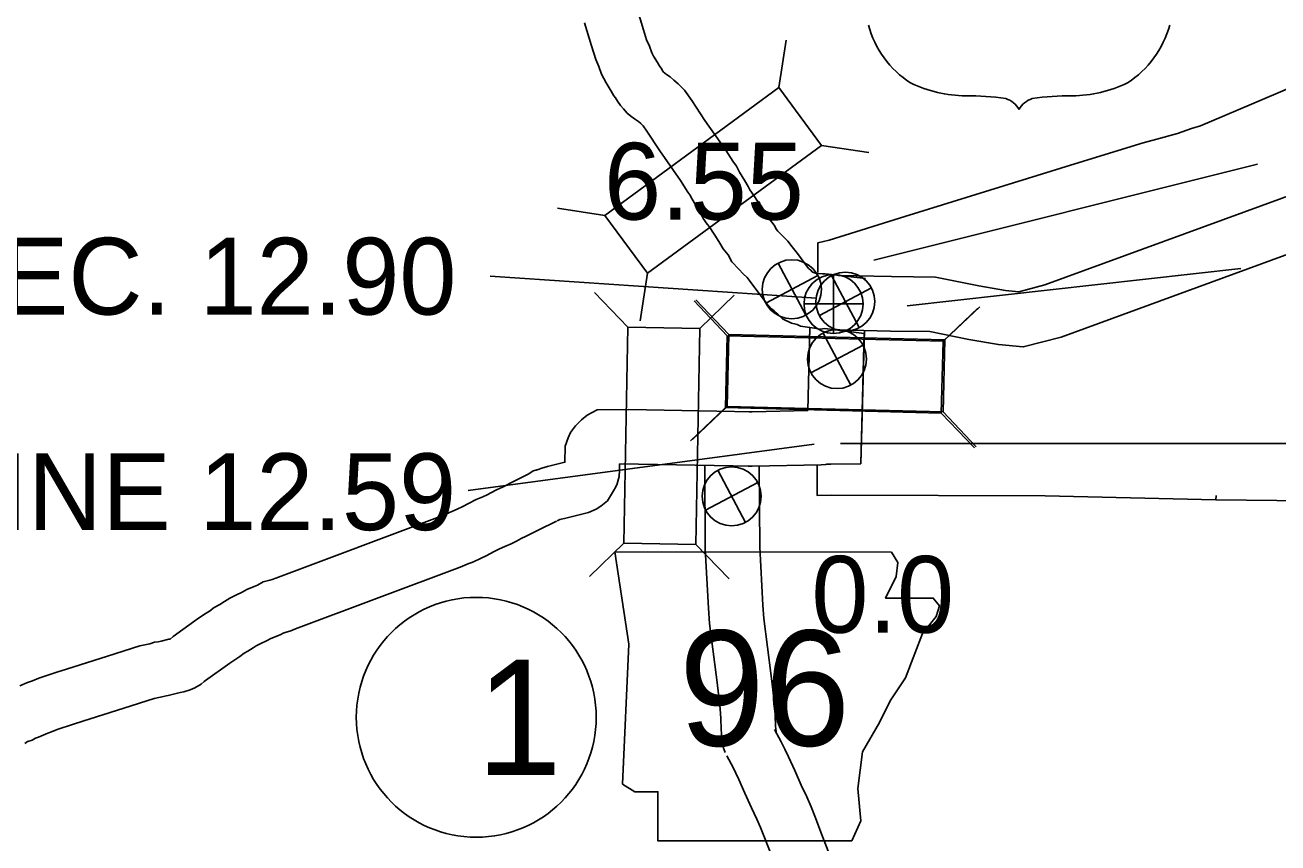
# Model space of a CAD drawing. Extents: x -939622 to -934245, y 1383184 to 1385301.
# Drawn here: x -936377.39 to -936356.71, y 1384400.3 to 1384413.8 of the extents above; entities that cross this region are included whole.
import ezdxf

# ---------------------------------------------------------------- set-up
doc = ezdxf.new("R2010")
doc.units = 0
for name, color, linetype in [('Level 10', 7, 'Continuous'), ('Level 15', 7, 'Continuous'), ('Level 2', 7, 'Continuous'), ('Level 20', 7, 'Continuous'), ('Level 21', 7, 'Continuous'), ('Level 22', 7, 'Continuous'), ('Level 25', 7, 'Continuous'), ('Level 26', 7, 'Continuous'), ('Level 27', 7, 'Continuous')]:
    doc.layers.add(name, color=color, linetype=linetype)

msp = doc.modelspace()

# ---------------------------------------------------------------- linework, layer by layer
at = {"layer": 'Level 10'}
for points in [[(-936364.433, 1384408.809), (-936364.468, 1384407.435)], [(-936364.433, 1384408.798), (-936364.468, 1384407.435)], [(-936363.533, 1384408.762), (-936363.59, 1384406.553)], [(-936363.535, 1384408.714), (-936363.59, 1384406.558)], [(-936368.944, 1384406.448), (-936368.918, 1384406.459), (-936368.856, 1384406.485), (-936368.764, 1384406.51), (-936368.696, 1384406.527), (-936368.475, 1384406.581), (-936368.474, 1384406.848), (-936368.424, 1384406.983), (-936368.385, 1384407.072), (-936368.304, 1384407.179), (-936368.224, 1384407.26), (-936368.202, 1384407.278), (-936368.111, 1384407.359), (-936367.941, 1384407.446), (-936367.423, 1384407.45), (-936365.388, 1384407.413), (-936364.468, 1384407.435)], [(-936365.435, 1384407.414), (-936365.388, 1384407.413), (-936364.468, 1384407.435)], [(-936368.603, 1384405.615), (-936368.571, 1384405.629), (-936368.56, 1384405.633), (-936368.539, 1384405.639), (-936368.482, 1384405.653), (-936368.085, 1384405.75), (-936367.962, 1384405.805), (-936367.881, 1384405.858), (-936367.773, 1384405.946), (-936367.655, 1384406.138), (-936367.65, 1384406.148), (-936367.621, 1384406.208), (-936367.582, 1384406.344), (-936367.575, 1384406.451), (-936367.575, 1384406.509), (-936367.575, 1384406.552), (-936365.386, 1384406.513), (-936364.245, 1384406.54), (-936364.172, 1384406.544), (-936364.155, 1384406.546), (-936364.109, 1384406.547), (-936364.089, 1384406.55), (-936363.59, 1384406.553)], [(-936366.168, 1384406.536), (-936366.161, 1384405.151), (-936366.107, 1384404.173), (-936366.092, 1384403.916), (-936365.965, 1384402.943), (-936365.915, 1384402.509), (-936365.903, 1384402.348), (-936365.896, 1384402.172), (-936365.89, 1384402.099), (-936365.89, 1384402.079), (-936365.89, 1384402.024), (-936365.882, 1384401.953), (-936365.865, 1384401.875), (-936365.833, 1384401.79)], [(-936365.451, 1384406.514), (-936365.386, 1384406.513), (-936364.245, 1384406.54), (-936364.172, 1384406.544), (-936364.155, 1384406.546), (-936364.109, 1384406.547), (-936364.089, 1384406.55), (-936363.59, 1384406.553)], [(-936365.268, 1384406.514), (-936365.261, 1384405.178), (-936365.208, 1384404.223), (-936365.195, 1384404), (-936365.071, 1384403.052), (-936365.019, 1384402.592), (-936365.005, 1384402.399), (-936364.998, 1384402.226), (-936364.991, 1384402.138), (-936364.99, 1384402.106)], [(-936377.474, 1384402.888), (-936377.348, 1384402.942), (-936377.265, 1384402.974), (-936377.158, 1384403.014), (-936376.863, 1384403.113), (-936376.704, 1384403.163), (-936376.025, 1384403.379), (-936375.492, 1384403.547), (-936375.329, 1384403.585), (-936375.247, 1384403.609), (-936375.188, 1384403.618), (-936375.14, 1384403.628), (-936375.015, 1384403.658), (-936374.993, 1384403.662), (-936374.942, 1384403.701), (-936374.522, 1384404.004), (-936374.395, 1384404.089), (-936374.344, 1384404.12), (-936374.262, 1384404.181), (-936374.173, 1384404.232), (-936374.096, 1384404.281), (-936374.006, 1384404.335), (-936373.905, 1384404.387), (-936373.804, 1384404.435), (-936373.723, 1384404.48), (-936373.607, 1384404.53), (-936373.55, 1384404.553), (-936373.454, 1384404.604), (-936373.344, 1384404.633), (-936373.306, 1384404.645), (-936373.246, 1384404.669), (-936370.536, 1384405.685), (-936370.431, 1384405.729), (-936370.341, 1384405.765), (-936370.256, 1384405.805), (-936370.162, 1384405.85), (-936370.067, 1384405.898), (-936369.942, 1384405.963), (-936369.83, 1384406.011), (-936369.761, 1384406.042), (-936369.698, 1384406.076), (-936369.603, 1384406.126), (-936369.508, 1384406.171), (-936369.314, 1384406.267), (-936369.07, 1384406.388), (-936368.999, 1384406.436), (-936368.896, 1384406.465)], [(-936377.392, 1384401.94), (-936377.344, 1384401.968), (-936377.341, 1384401.969), (-936377.269, 1384401.99), (-936377.213, 1384402.026), (-936377.162, 1384402.042), (-936377.007, 1384402.109), (-936376.947, 1384402.132), (-936376.857, 1384402.166), (-936376.584, 1384402.257), (-936376.432, 1384402.305), (-936375.754, 1384402.521), (-936375.254, 1384402.678), (-936375.099, 1384402.714), (-936375.056, 1384402.727), (-936375.026, 1384402.732), (-936374.936, 1384402.752), (-936374.828, 1384402.778), (-936374.764, 1384402.789), (-936374.661, 1384402.821), (-936374.583, 1384402.856), (-936374.481, 1384402.917), (-936374.429, 1384402.961), (-936374.405, 1384402.978), (-936374.008, 1384403.265), (-936373.909, 1384403.331), (-936373.84, 1384403.373), (-936373.768, 1384403.427), (-936373.707, 1384403.462), (-936373.623, 1384403.516), (-936373.571, 1384403.547), (-936373.504, 1384403.581), (-936373.39, 1384403.636), (-936373.327, 1384403.67), (-936373.259, 1384403.7), (-936373.167, 1384403.737), (-936373.125, 1384403.76), (-936373.091, 1384403.768), (-936372.998, 1384403.799), (-936372.921, 1384403.83), (-936370.206, 1384404.848), (-936370.09, 1384404.896), (-936369.983, 1384404.939), (-936369.871, 1384404.991), (-936369.762, 1384405.043), (-936369.654, 1384405.099), (-936369.558, 1384405.149), (-936369.467, 1384405.187), (-936369.363, 1384405.235), (-936369.277, 1384405.28), (-936369.199, 1384405.322), (-936369.115, 1384405.362), (-936368.915, 1384405.461), (-936368.615, 1384405.608), (-936368.615, 1384405.609)], [(-936365.019, 1384402.168), (-936364.906, 1384401.963), (-936364.844, 1384401.842), (-936364.785, 1384401.715), (-936364.684, 1384401.489), (-936364.576, 1384401.252), (-936364.486, 1384401.057), (-936364.413, 1384400.891), (-936364.343, 1384400.709), (-936364.234, 1384400.432), (-936364.146, 1384400.206), (-936364.076, 1384400.007), (-936364.006, 1384399.825), (-936363.927, 1384399.604), (-936363.877, 1384399.456), (-936363.819, 1384399.307), (-936363.799, 1384399.248), (-936363.773, 1384399.191), (-936363.748, 1384399.126), (-936363.728, 1384399.082), (-936363.706, 1384399.033)], [(-936365.806, 1384401.733), (-936365.701, 1384401.542), (-936365.653, 1384401.448), (-936365.603, 1384401.341), (-936365.504, 1384401.119), (-936365.394, 1384400.877), (-936365.307, 1384400.688), (-936365.246, 1384400.549), (-936365.182, 1384400.383), (-936365.072, 1384400.104), (-936364.99, 1384399.892), (-936364.92, 1384399.696), (-936364.85, 1384399.512), (-936364.777, 1384399.308), (-936364.723, 1384399.15), (-936364.665, 1384399), (-936364.636, 1384398.914), (-936364.602, 1384398.84), (-936364.578, 1384398.779), (-936364.549, 1384398.715), (-936364.529, 1384398.668)]]:
    msp.add_lwpolyline(points, dxfattribs=at)
at = {"layer": 'Level 15'}
for points in [[(-936363.516, 1384409.612), (-936364.179, 1384409.693), (-936364.225, 1384409.688), (-936364.325, 1384409.697), (-936364.389, 1384409.72), (-936364.396, 1384409.726), (-936364.419, 1384409.749), (-936364.442, 1384409.767), (-936364.454, 1384409.78), (-936364.639, 1384410.025), (-936364.723, 1384410.137), (-936364.798, 1384410.23), (-936364.892, 1384410.324), (-936364.961, 1384410.395), (-936364.986, 1384410.42), (-936365.025, 1384410.495), (-936365.123, 1384410.62), (-936365.15, 1384410.665), (-936365.238, 1384410.812), (-936365.306, 1384410.905), (-936365.346, 1384410.967), (-936365.397, 1384411.039), (-936365.425, 1384411.078), (-936365.454, 1384411.135), (-936365.504, 1384411.225), (-936365.593, 1384411.368), (-936365.643, 1384411.466), (-936365.705, 1384411.55), (-936365.82, 1384411.731), (-936366.165, 1384412.222), (-936366.379, 1384412.554), (-936366.502, 1384412.723), (-936366.609, 1384412.829), (-936366.678, 1384412.889), (-936366.741, 1384412.942), (-936366.802, 1384412.982), (-936366.826, 1384413.001), (-936366.832, 1384413.006), (-936366.847, 1384413.022), (-936366.858, 1384413.038), (-936366.888, 1384413.085), (-936366.908, 1384413.115), (-936366.95, 1384413.182), (-936367.013, 1384413.285), (-936367.042, 1384413.34), (-936367.078, 1384413.448), (-936367.127, 1384413.554), (-936367.179, 1384413.718), (-936367.289, 1384414.08)], [(-936363.535, 1384408.707), (-936364.187, 1384408.787), (-936364.266, 1384408.779), (-936364.355, 1384408.796), (-936364.433, 1384408.804), (-936364.589, 1384408.828), (-936364.644, 1384408.855), (-936364.664, 1384408.859), (-936364.739, 1384408.877), (-936364.885, 1384408.949), (-936364.962, 1384409.026), (-936364.99, 1384409.047), (-936365.021, 1384409.078), (-936365.064, 1384409.113), (-936365.149, 1384409.207), (-936365.357, 1384409.482), (-936365.435, 1384409.586), (-936365.469, 1384409.629), (-936365.532, 1384409.691), (-936365.607, 1384409.769), (-936365.721, 1384409.887), (-936365.784, 1384410.004), (-936365.863, 1384410.105), (-936365.92, 1384410.198), (-936365.989, 1384410.314), (-936366.048, 1384410.395), (-936366.092, 1384410.464), (-936366.127, 1384410.512), (-936366.195, 1384410.604), (-936366.251, 1384410.715), (-936366.28, 1384410.769), (-936366.378, 1384410.924), (-936366.413, 1384410.993), (-936366.448, 1384411.041), (-936366.568, 1384411.231), (-936366.912, 1384411.72), (-936367.122, 1384412.045), (-936367.186, 1384412.134), (-936367.224, 1384412.171), (-936367.264, 1384412.206), (-936367.279, 1384412.219), (-936367.326, 1384412.25), (-936367.386, 1384412.296), (-936367.446, 1384412.345), (-936367.51, 1384412.413), (-936367.558, 1384412.467), (-936367.607, 1384412.54), (-936367.643, 1384412.595), (-936367.666, 1384412.631), (-936367.715, 1384412.708), (-936367.797, 1384412.843), (-936367.872, 1384412.985), (-936367.914, 1384413.112), (-936367.968, 1384413.227), (-936368.039, 1384413.452), (-936368.155, 1384413.833)], [(-936363.962, 1384409.664), (-936363.087, 1384409.644), (-936362.362, 1384409.635), (-936361.646, 1384409.493), (-936361.203, 1384409.417), (-936360.984, 1384409.396), (-936360.556, 1384409.508), (-936351.744, 1384412.73)], [(-936363.982, 1384408.764), (-936363.103, 1384408.745), (-936362.456, 1384408.736), (-936361.809, 1384408.608), (-936361.322, 1384408.524), (-936360.911, 1384408.485), (-936360.287, 1384408.647), (-936351.435, 1384411.885)], [(-936363.917, 1384409.661), (-936364.179, 1384409.693), (-936364.225, 1384409.688), (-936364.325, 1384409.697), (-936364.389, 1384409.72), (-936364.396, 1384409.726), (-936364.419, 1384409.749), (-936364.442, 1384409.767), (-936364.454, 1384409.78), (-936364.503, 1384409.846)], [(-936364.027, 1384408.767), (-936364.187, 1384408.787), (-936364.266, 1384408.779), (-936364.355, 1384408.796), (-936364.433, 1384408.804), (-936364.589, 1384408.828), (-936364.644, 1384408.855), (-936364.664, 1384408.859), (-936364.739, 1384408.877), (-936364.885, 1384408.949), (-936364.962, 1384409.026), (-936364.99, 1384409.047), (-936365.021, 1384409.078), (-936365.064, 1384409.113), (-936365.149, 1384409.207), (-936365.221, 1384409.303)]]:
    msp.add_lwpolyline(points, dxfattribs=at)
at = {"layer": 'Level 2'}
for points in [[(-936357.586, 1384412.304), (-936354.205, 1384413.743), (-936351.973, 1384413.712), (-936351.848, 1384417.693), (-936339.598, 1384417.434), (-936339.533, 1384421.453), (-936333.441, 1384421.326), (-936333.337, 1384423.299), (-936331.389, 1384423.287), (-936331.362, 1384425.199), (-936323.21, 1384425.157), (-936323.154, 1384429.182), (-936314.965, 1384429.11), (-936314.714, 1384443.093)], [(-936357.586, 1384412.304), (-936354.205, 1384413.743), (-936351.973, 1384413.712), (-936351.848, 1384417.693), (-936345.347, 1384417.555), (-936343.366, 1384417.513)], [(-936357.586, 1384412.304), (-936357.986, 1384412.132), (-936358.133, 1384412.089), (-936358.368, 1384412.009), (-936358.706, 1384411.913), (-936358.933, 1384411.854), (-936360.063, 1384411.504), (-936362.868, 1384410.635), (-936364.113, 1384410.248)], [(-936357.586, 1384412.304), (-936357.986, 1384412.132), (-936358.133, 1384412.089), (-936358.368, 1384412.009), (-936358.706, 1384411.913), (-936358.933, 1384411.854), (-936360.063, 1384411.504), (-936362.868, 1384410.635), (-936364.113, 1384410.248)], [(-936364.113, 1384410.248), (-936364.303, 1384410.2), (-936364.304, 1384409.712)], [(-936364.113, 1384410.248), (-936364.303, 1384410.2), (-936364.303, 1384410.139)], [(-936364.314, 1384406.536), (-936364.315, 1384406.034), (-936364.074, 1384406.035)], [(-936364.314, 1384406.536), (-936364.315, 1384406.034), (-936364.074, 1384406.035)], [(-936357.731, 1384405.958), (-936360.548, 1384406.028), (-936364.074, 1384406.035)], [(-936357.731, 1384405.958), (-936360.548, 1384406.028), (-936364.074, 1384406.035)], [(-936354.499, 1384387.27), (-936354.41, 1384391.534), (-936354.205, 1384405.921), (-936357.731, 1384405.958), (-936357.73, 1384406.03)], [(-936354.499, 1384387.266), (-936354.41, 1384391.534), (-936354.205, 1384405.921), (-936357.731, 1384405.958), (-936357.73, 1384406.03)]]:
    msp.add_lwpolyline(points, dxfattribs=at)
at = {"layer": 'Level 20'}
for p, q in [((-936364.947, 1384412.767), (-936364.827, 1384413.55)), ((-936364.243, 1384411.81), (-936363.46, 1384411.691)), ((-936367.818, 1384410.656), (-936368.601, 1384410.776)), ((-936367.114, 1384409.699), (-936367.234, 1384408.916)), ((-936367.438, 1384408.81), (-936367.987, 1384409.38)), ((-936365.796, 1384408.669), (-936366.342, 1384409.244)), ((-936365.768, 1384408.69), (-936366.314, 1384409.264)), ((-936366.25, 1384408.788), (-936365.68, 1384409.338)), ((-936362.233, 1384408.578), (-936361.659, 1384409.124)), ((-936362.205, 1384408.599), (-936361.631, 1384409.144)), ((-936365.827, 1384407.482), (-936366.401, 1384406.936)), ((-936365.798, 1384407.502), (-936366.373, 1384406.957)), ((-936365.827, 1384407.482), (-936365.869, 1384407.441)), ((-936362.264, 1384407.391), (-936361.718, 1384406.817)), ((-936362.236, 1384407.411), (-936361.69, 1384406.837)), ((-936367.502, 1384405.246), (-936368.072, 1384404.696)), ((-936366.314, 1384405.225), (-936365.765, 1384404.655))]:
    msp.add_line(p, q, dxfattribs=at)
for points in [[(-936364.947, 1384412.767), (-936367.818, 1384410.656), (-936367.114, 1384409.699), (-936364.243, 1384411.81)], [(-936366.314, 1384405.225), (-936366.25, 1384408.788), (-936367.438, 1384408.81), (-936367.502, 1384405.246)], [(-936365.827, 1384407.482), (-936362.264, 1384407.391), (-936362.233, 1384408.578), (-936365.796, 1384408.669)], [(-936362.205, 1384408.599), (-936365.768, 1384408.69), (-936365.798, 1384407.502), (-936362.236, 1384407.411)]]:
    msp.add_lwpolyline(points, close=True, dxfattribs=at)
at = {"layer": 'Level 21'}
msp.add_lwpolyline([(-936367.651, 1384405.1), (-936367.423, 1384403.578), (-936367.524, 1384401.268), (-936367.321, 1384401.141), (-936366.94, 1384401.141), (-936366.94, 1384400.329), (-936363.743, 1384400.329), (-936363.591, 1384400.659), (-936363.641, 1384401.192), (-936363.565, 1384401.801), (-936363.286, 1384402.283), (-936363.109, 1384402.639), (-936362.855, 1384403.019), (-936362.703, 1384403.425), (-936362.576, 1384403.755), (-936362.347, 1384404.034), (-936362.296, 1384404.212), (-936362.398, 1384404.339), (-936363.185, 1384404.339), (-936363.007, 1384404.694), (-936362.982, 1384404.923), (-936363.087, 1384405.098)], close=True, dxfattribs=at)
at = {"layer": 'Level 22'}
for centre, radius, start, end in [((-936361.875, 1384414.227), 1.65, 195.1074, 237.1312), ((-936360.088, 1384414.227), 1.65, 302.8688, 344.8926), ((-936361.844, 1384414.747), 2.118, 244.0771, 269.5779), ((-936360.119, 1384414.747), 2.118, 270.4221, 295.9229), ((-936361.795, 1384408.749), 3.88, 81.1942, 90.9539), ((-936361.31, 1384412.228), 0.372, 28.0342, 72.9864), ((-936360.653, 1384412.228), 0.372, 107.0136, 151.9658), ((-936360.168, 1384408.749), 3.88, 89.0461, 98.8058)]:
    msp.add_arc(centre, radius, start, end, dxfattribs=at)
at = {"layer": 'Level 25'}
for p, q in [((-936363.376, 1384409.917), (-936357.048, 1384411.499)), ((-936369.711, 1384409.652), (-936364.324, 1384409.29)), ((-936362.826, 1384409.161), (-936357.323, 1384409.78)), ((-936365.827, 1384407.482), (-936365.869, 1384407.441)), ((-936370.073, 1384406.114), (-936364.364, 1384406.877)), ((-936363.926, 1384406.891), (-936355.948, 1384406.891)), ((-936366.315, 1384405.225), (-936366.156, 1384405.06))]:
    msp.add_line(p, q, dxfattribs=at)
at = {"layer": 'Level 26'}
for p, q in [((-936364.959, 1384409.868), (-936364.502, 1384409.006)), ((-936364.3, 1384409.665), (-936365.161, 1384409.208)), ((-936364.075, 1384409.663), (-936363.618, 1384408.802)), ((-936364.043, 1384408.706), (-936364.043, 1384409.681)), ((-936363.416, 1384409.461), (-936364.277, 1384409.004)), ((-936364.53, 1384409.194), (-936363.555, 1384409.194)), ((-936364.214, 1384408.713), (-936363.757, 1384407.852)), ((-936363.555, 1384408.511), (-936364.416, 1384408.054)), ((-936365.953, 1384406.448), (-936365.496, 1384405.587)), ((-936365.294, 1384406.246), (-936366.155, 1384405.789))]:
    msp.add_line(p, q, dxfattribs=at)
for centre in [(-936364.731, 1384409.437), (-936364.043, 1384409.194), (-936363.847, 1384409.232), (-936363.985, 1384408.283), (-936365.724, 1384406.018)]:
    msp.add_circle(centre, 0.487, dxfattribs=at)
at = {"layer": 'Level 27'}
msp.add_circle((-936369.939, 1384402.37), 1.98, dxfattribs=at)

# ---------------------------------------------------------------- texts
at = {"layer": 'Level 21'}
msp.add_text('96', height=1.9008, dxfattribs=at).set_placement((-936366.594, 1384401.901))
at = {"layer": 'Level 25'}
for s, p in [('6.55', (-936367.831, 1384410.586)), ('END SEC. 12.90', (-936382.98, 1384409.018)), ('CO. LINE 12.59', (-936382.233, 1384405.46)), ('0.0', (-936364.408, 1384403.766))]:
    msp.add_text(s, height=1.2672, dxfattribs=at).set_placement(p)
at = {"layer": 'Level 27'}
msp.add_text('1', height=1.901, dxfattribs=at).set_placement((-936369.939, 1384401.419))

doc.saveas('drawing.dxf')
